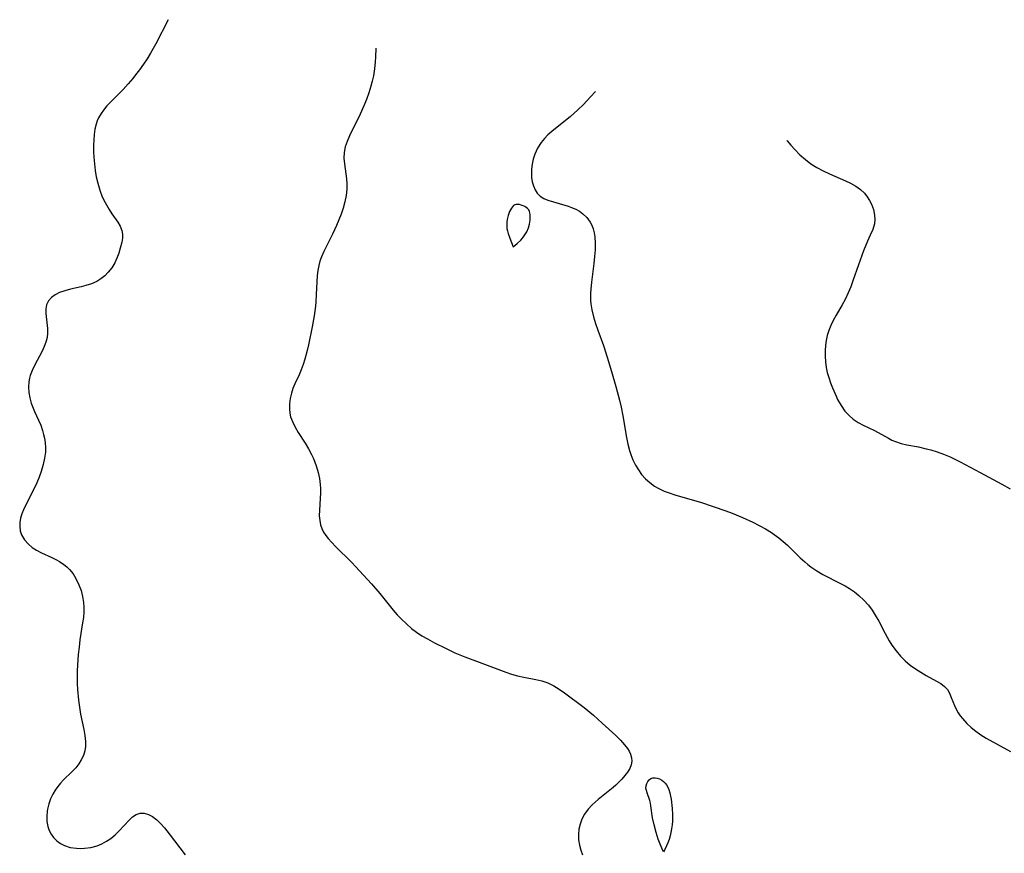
# Model space of a CAD drawing. Header units: metres. Extents: x 1073367 to 1082519, y 1569854 to 1574957.
# Tile 995 of 1056: x 1079747 to 1080009, y 1574397 to 1574619. Entities that reach past the tile are written whole.
import ezdxf

# ---------------------------------------------------------------- set-up
doc = ezdxf.new("R2010")
doc.units = ezdxf.units.M
doc.layers.add('CGG_CurvaNivelLidar_v1', color=253, linetype='Continuous', lineweight=30)

msp = doc.modelspace()

# ---------------------------------------------------------------- linework, layer by layer
at = {"layer": 'CGG_CurvaNivelLidar_v1'}
for p, q in [((1079786.6709, 1574618.6153, 83), (1079783.3431, 1574612.1794, 83)), ((1079783.3431, 1574612.1794, 83), (1079781.9806, 1574609.7091, 83)), ((1079841.9078, 1574611.0282, 83.5), (1079841.8318, 1574608.6195, 83.5)), ((1079781.0575, 1574608.2002, 83), (1079780.0798, 1574606.7266, 83)), ((1079781.9806, 1574609.7091, 83), (1079781.0575, 1574608.2002, 83)), ((1079841.8318, 1574608.6195, 83.5), (1079841.7544, 1574607.3756, 83.5)), ((1079780.0798, 1574606.7266, 83), (1079779.0524, 1574605.2886, 83)), ((1079841.5669, 1574605.5056, 83.5), (1079841.2732, 1574603.6527, 83.5)), ((1079841.7544, 1574607.3756, 83.5), (1079841.5669, 1574605.5056, 83.5)), ((1079777.2387, 1574602.9834, 83), (1079775.9603, 1574601.5014, 83)), ((1079777.9772, 1574603.8888, 83), (1079777.2387, 1574602.9834, 83)), ((1079779.0524, 1574605.2886, 83), (1079777.9772, 1574603.8888, 83)), ((1079841.2732, 1574603.6527, 83.5), (1079840.9736, 1574602.2878, 83.5)), ((1079775.9603, 1574601.5014, 83), (1079774.6458, 1574600.0677, 83)), ((1079840.6137, 1574600.9356, 83.5), (1079840.0603, 1574599.1541, 83.5)), ((1079840.9736, 1574602.2878, 83.5), (1079840.6137, 1574600.9356, 83.5)), ((1079774.6458, 1574600.0677, 83), (1079771.3404, 1574596.7201, 83)), ((1079840.0603, 1574599.1541, 83.5), (1079839.4359, 1574597.3948, 83.5)), ((1079899.0852, 1574598.0726, 84), (1079897.1987, 1574596.0735, 84)), ((1079900.3674, 1574599.5153, 84), (1079899.0852, 1574598.0726, 84)), ((1079770.3252, 1574595.6364, 83), (1079769.3952, 1574594.5156, 83)), ((1079771.3404, 1574596.7201, 83), (1079770.3252, 1574595.6364, 83)), ((1079838.7497, 1574595.6616, 83.5), (1079837.7597, 1574593.4296, 83.5)), ((1079839.4359, 1574597.3948, 83.5), (1079838.7497, 1574595.6616, 83.5)), ((1079897.1987, 1574596.0735, 84), (1079895.6425, 1574594.5731, 84)), ((1079768.1309, 1574592.4989, 83), (1079767.7698, 1574591.6596, 83)), ((1079768.788, 1574593.6548, 83), (1079768.1309, 1574592.4989, 83)), ((1079769.3952, 1574594.5156, 83), (1079768.788, 1574593.6548, 83)), ((1079837.7597, 1574593.4296, 83.5), (1079834.9219, 1574587.68, 83.5)), ((1079893.6177, 1574592.7833, 84), (1079892.3854, 1574591.7634, 84)), ((1079895.6425, 1574594.5731, 84), (1079893.6177, 1574592.7833, 84)), ((1079767.4785, 1574590.7876, 83), (1079767.1574, 1574589.4501, 83)), ((1079767.7698, 1574591.6596, 83), (1079767.4785, 1574590.7876, 83)), ((1079892.3854, 1574591.7634, 84), (1079888.7438, 1574588.8565, 84)), ((1079766.9444, 1574588.0655, 83), (1079766.8198, 1574586.645, 83)), ((1079767.1574, 1574589.4501, 83), (1079766.9444, 1574588.0655, 83)), ((1079834.9219, 1574587.68, 83.5), (1079834.281, 1574586.2075, 83.5)), ((1079887.7258, 1574587.9231, 84), (1079886.7815, 1574586.935, 84)), ((1079888.7438, 1574588.8565, 84), (1079887.7258, 1574587.9231, 84)), ((1079766.8198, 1574586.645, 83), (1079766.769, 1574585.1984, 83)), ((1079766.769, 1574585.1984, 83), (1079766.792, 1574583.4364, 83)), ((1079833.7752, 1574584.7417, 83.5), (1079833.4715, 1574583.2682, 83.5)), ((1079834.281, 1574586.2075, 83.5), (1079833.7752, 1574584.7417, 83.5)), ((1079884.9471, 1574584.3973, 84), (1079884.1936, 1574582.8146, 84)), ((1079885.9264, 1574585.8908, 84), (1079884.9471, 1574584.3973, 84)), ((1079886.7815, 1574586.935, 84), (1079885.9264, 1574585.8908, 84)), ((1079951.2817, 1574586.5148, 84.5), (1079951.3864, 1574586.3759, 84.5)), ((1079951.3864, 1574586.3759, 84.5), (1079952.3688, 1574585.1684, 84.5)), ((1079952.3688, 1574585.1684, 84.5), (1079953.4, 1574584.0089, 84.5)), ((1079766.792, 1574583.4364, 83), (1079766.8714, 1574581.9874, 83)), ((1079766.8714, 1574581.9874, 83), (1079767.0204, 1574580.2402, 83)), ((1079833.4715, 1574583.2682, 83.5), (1079833.4181, 1574581.7398, 83.5)), ((1079833.4181, 1574581.7398, 83.5), (1079833.5531, 1574580.1886, 83.5)), ((1079884.1936, 1574582.8146, 84), (1079883.7758, 1574581.505, 84)), ((1079953.4, 1574584.0089, 84.5), (1079954.7784, 1574582.6308, 84.5)), ((1079954.7784, 1574582.6308, 84.5), (1079956.2403, 1574581.353, 84.5)), ((1079767.0204, 1574580.2402, 83), (1079767.229, 1574578.4967, 83)), ((1079833.5531, 1574580.1886, 83.5), (1079834.1144, 1574576.2591, 83.5)), ((1079883.501, 1574580.17, 84), (1079883.3486, 1574578.8316, 84)), ((1079883.7758, 1574581.505, 84), (1079883.501, 1574580.17, 84)), ((1079956.2403, 1574581.353, 84.5), (1079957.7286, 1574580.2257, 84.5)), ((1079957.7286, 1574580.2257, 84.5), (1079959.2961, 1574579.2221, 84.5)), ((1079959.2961, 1574579.2221, 84.5), (1079960.9396, 1574578.3567, 84.5)), ((1079767.229, 1574578.4967, 83), (1079767.5091, 1574576.7681, 83)), ((1079767.5091, 1574576.7681, 83), (1079767.8789, 1574575.0668, 83)), ((1079883.3486, 1574578.8316, 84), (1079883.3106, 1574577.7086, 84)), ((1079883.3106, 1574577.7086, 84), (1079883.3761, 1574576.5647, 84)), ((1079883.3761, 1574576.5647, 84), (1079883.5502, 1574575.4606, 84)), ((1079960.9396, 1574578.3567, 84.5), (1079962.6351, 1574577.5876, 84.5)), ((1079962.6351, 1574577.5876, 84.5), (1079966.9587, 1574575.7394, 84.5)), ((1079767.8789, 1574575.0668, 83), (1079768.2328, 1574573.8009, 83)), ((1079834.1144, 1574576.2591, 83.5), (1079834.2299, 1574574.8817, 83.5)), ((1079834.2299, 1574574.8817, 83.5), (1079834.2322, 1574573.498, 83.5)), ((1079883.5502, 1574575.4606, 84), (1079883.8329, 1574574.4146, 84)), ((1079883.8329, 1574574.4146, 84), (1079884.2823, 1574573.3407, 84)), ((1079966.9587, 1574575.7394, 84.5), (1079968.2618, 1574575.0962, 84.5)), ((1079968.2618, 1574575.0962, 84.5), (1079969.711, 1574574.2442, 84.5)), ((1079969.711, 1574574.2442, 84.5), (1079970.9017, 1574573.3691, 84.5)), ((1079768.2328, 1574573.8009, 83), (1079768.4991, 1574572.9934, 83)), ((1079768.4991, 1574572.9934, 83), (1079768.9735, 1574571.7541, 83)), ((1079768.9735, 1574571.7541, 83), (1079769.5139, 1574570.5567, 83)), ((1079834.038, 1574571.8178, 83.5), (1079833.6692, 1574570.132, 83.5)), ((1079834.2322, 1574573.498, 83.5), (1079834.038, 1574571.8178, 83.5)), ((1079884.2823, 1574573.3407, 84), (1079884.8805, 1574572.3973, 84)), ((1079884.8805, 1574572.3973, 84), (1079885.642, 1574571.6224, 84)), ((1079885.642, 1574571.6224, 84), (1079886.6009, 1574571.0283, 84)), ((1079970.9017, 1574573.3691, 84.5), (1079971.9535, 1574572.3833, 84.5)), ((1079971.9535, 1574572.3833, 84.5), (1079972.705, 1574571.4727, 84.5)), ((1079972.705, 1574571.4727, 84.5), (1079973.3404, 1574570.4955, 84.5)), ((1079769.5139, 1574570.5567, 83), (1079770.1879, 1574569.2822, 83)), ((1079770.1879, 1574569.2822, 83), (1079770.9188, 1574568.0707, 83)), ((1079833.6692, 1574570.132, 83.5), (1079833.1806, 1574568.4396, 83.5)), ((1079878.2492, 1574568.8045, 84), (1079877.9806, 1574568.4174, 84)), ((1079878.5512, 1574569.1205, 84), (1079878.2492, 1574568.8045, 84)), ((1079878.8962, 1574569.3396, 84), (1079878.5512, 1574569.1205, 84)), ((1079879.2882, 1574569.4405, 84), (1079878.8962, 1574569.3396, 84)), ((1079879.7175, 1574569.4447, 84), (1079879.2882, 1574569.4405, 84)), ((1079880.1694, 1574569.3754, 84), (1079879.7175, 1574569.4447, 84)), ((1079880.6306, 1574569.2491, 84), (1079880.1694, 1574569.3754, 84)), ((1079881.0885, 1574569.0763, 84), (1079880.6306, 1574569.2491, 84)), ((1079881.5299, 1574568.8624, 84), (1079881.0885, 1574569.0763, 84)), ((1079881.9399, 1574568.608, 84), (1079881.5299, 1574568.8624, 84)), ((1079886.6009, 1574571.0283, 84), (1079887.7067, 1574570.5794, 84)), ((1079887.7067, 1574570.5794, 84), (1079892.2145, 1574569.256, 84)), ((1079892.2145, 1574569.256, 84), (1079893.1266, 1574568.9613, 84)), ((1079893.1266, 1574568.9613, 84), (1079894.0229, 1574568.6331, 84)), ((1079894.0229, 1574568.6331, 84), (1079895.1016, 1574568.1591, 84)), ((1079973.3404, 1574570.4955, 84.5), (1079973.86, 1574569.4672, 84.5)), ((1079973.86, 1574569.4672, 84.5), (1079974.3649, 1574568.0496, 84.5)), ((1079770.9188, 1574568.0707, 83), (1079771.6838, 1574566.9261, 83)), ((1079771.6838, 1574566.9261, 83), (1079773.2598, 1574564.6913, 83)), ((1079832.6581, 1574566.8693, 83.5), (1079832.082, 1574565.3134, 83.5)), ((1079833.1806, 1574568.4396, 83.5), (1079832.6581, 1574566.8693, 83.5)), ((1079877.1435, 1574566.477, 84), (1079876.8681, 1574565.3935, 84)), ((1079877.5194, 1574567.5022, 84), (1079877.1435, 1574566.477, 84)), ((1079877.9806, 1574568.4174, 84), (1079877.5194, 1574567.5022, 84)), ((1079882.3007, 1574568.3096, 84), (1079881.9399, 1574568.608, 84)), ((1079882.5899, 1574567.9586, 84), (1079882.3007, 1574568.3096, 84)), ((1079882.7792, 1574567.5748, 84), (1079882.5899, 1574567.9586, 84)), ((1079882.9004, 1574567.1478, 84), (1079882.7792, 1574567.5748, 84)), ((1079882.9686, 1574566.6892, 84), (1079882.9004, 1574567.1478, 84)), ((1079882.9515, 1574565.2055, 84), (1079882.9951, 1574566.208, 84)), ((1079882.9951, 1574566.208, 84), (1079882.9686, 1574566.6892, 84)), ((1079895.1016, 1574568.1591, 84), (1079896.118, 1574567.6007, 84)), ((1079896.118, 1574567.6007, 84), (1079897.0496, 1574566.9444, 84)), ((1079897.0496, 1574566.9444, 84), (1079898.1073, 1574565.9221, 84)), ((1079974.3649, 1574568.0496, 84.5), (1079974.6555, 1574566.6019, 84.5)), ((1079974.6555, 1574566.6019, 84.5), (1079974.7215, 1574565.4402, 84.5)), ((1079773.2598, 1574564.6913, 83), (1079773.8926, 1574563.6023, 83)), ((1079773.8926, 1574563.6023, 83), (1079774.318, 1574562.4841, 83)), ((1079831.4493, 1574563.7703, 83.5), (1079830.3982, 1574561.506, 83.5)), ((1079832.082, 1574565.3134, 83.5), (1079831.4493, 1574563.7703, 83.5)), ((1079876.7805, 1574564.816, 84), (1079876.7346, 1574564.233, 84)), ((1079876.7346, 1574564.233, 84), (1079876.7347, 1574563.6446, 84)), ((1079876.7347, 1574563.6446, 84), (1079876.7992, 1574563.047, 84)), ((1079876.8681, 1574565.3935, 84), (1079876.7805, 1574564.816, 84)), ((1079882.5198, 1574563.1692, 84), (1079882.7982, 1574564.1835, 84)), ((1079882.7982, 1574564.1835, 84), (1079882.9515, 1574565.2055, 84)), ((1079898.1073, 1574565.9221, 84), (1079898.9656, 1574564.7366, 84)), ((1079898.9656, 1574564.7366, 84), (1079899.4163, 1574563.8707, 84)), ((1079899.4163, 1574563.8707, 84), (1079899.7637, 1574562.9505, 84)), ((1079974.6156, 1574564.2953, 84.5), (1079974.18, 1574562.7682, 84.5)), ((1079974.7215, 1574565.4402, 84.5), (1079974.6156, 1574564.2953, 84.5)), ((1079774.318, 1574562.4841, 83), (1079774.4674, 1574561.4872, 83)), ((1079774.4674, 1574561.4872, 83), (1079774.4458, 1574560.4521, 83)), ((1079830.3982, 1574561.506, 83.5), (1079828.0281, 1574556.9029, 83.5)), ((1079876.7992, 1574563.047, 84), (1079876.9266, 1574562.3914, 84)), ((1079876.9266, 1574562.3914, 84), (1079877.1061, 1574561.7054, 84)), ((1079877.1061, 1574561.7054, 84), (1079877.5471, 1574560.4008, 84)), ((1079880.9627, 1574560.4726, 84), (1079881.3963, 1574561.0332, 84)), ((1079881.3963, 1574561.0332, 84), (1079881.7774, 1574561.6032, 84)), ((1079881.7774, 1574561.6032, 84), (1079882.0931, 1574562.1574, 84)), ((1079882.0931, 1574562.1574, 84), (1079882.5198, 1574563.1692, 84)), ((1079899.7637, 1574562.9505, 84), (1079900.0211, 1574561.8984, 84)), ((1079900.0211, 1574561.8984, 84), (1079900.1776, 1574560.7985, 84)), ((1079900.1776, 1574560.7985, 84), (1079900.2747, 1574559.1101, 84)), ((1079973.5252, 1574561.2458, 84.5), (1079972.7915, 1574559.6728, 84.5)), ((1079974.18, 1574562.7682, 84.5), (1079973.5252, 1574561.2458, 84.5)), ((1079774.2913, 1574559.3877, 83), (1079773.901, 1574557.7981, 83)), ((1079774.4458, 1574560.4521, 83), (1079774.2913, 1574559.3877, 83)), ((1079877.5471, 1574560.4008, 84), (1079878.5, 1574558.149, 84)), ((1079878.5, 1574558.149, 84), (1079879.5285, 1574559.0078, 84)), ((1079879.5285, 1574559.0078, 84), (1079880.4831, 1574559.9328, 84)), ((1079880.4831, 1574559.9328, 84), (1079880.9627, 1574560.4726, 84)), ((1079900.2747, 1574559.1101, 84), (1079900.25, 1574557.3614, 84)), ((1079972.7915, 1574559.6728, 84.5), (1079971.7018, 1574557.0318, 84.5)), ((1079773.4973, 1574556.4777, 83), (1079773.0111, 1574555.1558, 83)), ((1079773.901, 1574557.7981, 83), (1079773.4973, 1574556.4777, 83)), ((1079828.0281, 1574556.9029, 83.5), (1079827.4263, 1574555.5097, 83.5)), ((1079900.1316, 1574555.5736, 84), (1079899.9337, 1574553.6768, 84)), ((1079900.25, 1574557.3614, 84), (1079900.1316, 1574555.5736, 84)), ((1079971.7018, 1574557.0318, 84.5), (1079970.3594, 1574553.3783, 84.5)), ((1079772.4147, 1574553.8639, 83), (1079771.6317, 1574552.5603, 83)), ((1079773.0111, 1574555.1558, 83), (1079772.4147, 1574553.8639, 83)), ((1079826.7292, 1574553.1281, 83.5), (1079826.4978, 1574551.8244, 83.5)), ((1079827.0329, 1574554.335, 83.5), (1079826.7292, 1574553.1281, 83.5)), ((1079827.4263, 1574555.5097, 83.5), (1079827.0329, 1574554.335, 83.5)), ((1079899.9337, 1574553.6768, 84), (1079899.2976, 1574548.6829, 84)), ((1079970.3594, 1574553.3783, 84.5), (1079968.8852, 1574549.0639, 84.5)), ((1079769.7711, 1574550.4288, 83), (1079768.7466, 1574549.6111, 83)), ((1079770.6938, 1574551.3563, 83), (1079769.7711, 1574550.4288, 83)), ((1079771.6317, 1574552.5603, 83), (1079770.6938, 1574551.3563, 83)), ((1079826.3403, 1574550.4976, 83.5), (1079826.2179, 1574548.8265, 83.5)), ((1079826.4978, 1574551.8244, 83.5), (1079826.3403, 1574550.4976, 83.5)), ((1079764.729, 1574547.8032, 83), (1079763.5008, 1574547.4856, 83)), ((1079766.2185, 1574548.2885, 83), (1079764.729, 1574547.8032, 83)), ((1079767.6277, 1574548.92, 83), (1079766.2185, 1574548.2885, 83)), ((1079768.7466, 1574549.6111, 83), (1079767.6277, 1574548.92, 83)), ((1079826.2179, 1574548.8265, 83.5), (1079826.0614, 1574545.4312, 83.5)), ((1079899.2976, 1574548.6829, 84), (1079899.1173, 1574546.8585, 84)), ((1079968.8852, 1574549.0639, 84.5), (1079968.2944, 1574547.4674, 84.5)), ((1079756.5619, 1574545.3536, 83), (1079755.5679, 1574544.613, 83)), ((1079757.7571, 1574545.9446, 83), (1079756.5619, 1574545.3536, 83)), ((1079759.0946, 1574546.4118, 83), (1079757.7571, 1574545.9446, 83)), ((1079760.648, 1574546.8279, 83), (1079759.0946, 1574546.4118, 83)), ((1079763.5008, 1574547.4856, 83), (1079760.648, 1574546.8279, 83)), ((1079826.0614, 1574545.4312, 83.5), (1079825.9328, 1574543.5117, 83.5)), ((1079899.0491, 1574545.7159, 84), (1079899.0352, 1574544.579, 84)), ((1079899.1173, 1574546.8585, 84), (1079899.0491, 1574545.7159, 84)), ((1079967.6492, 1574545.897, 84.5), (1079966.8008, 1574544.1127, 84.5)), ((1079968.2944, 1574547.4674, 84.5), (1079967.6492, 1574545.897, 84.5)), ((1079754.2849, 1574542.7237, 83), (1079754.0621, 1574541.5884, 83)), ((1079754.7951, 1574543.7299, 83), (1079754.2849, 1574542.7237, 83)), ((1079755.5679, 1574544.613, 83), (1079754.7951, 1574543.7299, 83)), ((1079825.9328, 1574543.5117, 83.5), (1079825.8191, 1574542.3662, 83.5)), ((1079899.0352, 1574544.579, 84), (1079899.0715, 1574543.7249, 84)), ((1079899.0715, 1574543.7249, 84), (1079899.1434, 1574542.9574, 84)), ((1079899.1434, 1574542.9574, 84), (1079899.4084, 1574541.3148, 84)), ((1079966.0261, 1574542.6989, 84.5), (1079964.4069, 1574539.9267, 84.5)), ((1079966.8008, 1574544.1127, 84.5), (1079966.0261, 1574542.6989, 84.5)), ((1079754.0621, 1574541.5884, 83), (1079754.0618, 1574540.3666, 83)), ((1079754.0618, 1574540.3666, 83), (1079754.4919, 1574536.3904, 83)), ((1079825.8191, 1574542.3662, 83.5), (1079825.4668, 1574539.7671, 83.5)), ((1079899.4084, 1574541.3148, 84), (1079899.8407, 1574539.5034, 84)), ((1079964.4069, 1574539.9267, 84.5), (1079963.652, 1574538.5232, 84.5)), ((1079825.4668, 1574539.7671, 83.5), (1079824.9636, 1574536.8666, 83.5)), ((1079899.8407, 1574539.5034, 84), (1079900.3796, 1574537.7009, 84)), ((1079900.3796, 1574537.7009, 84), (1079900.9934, 1574535.9052, 84)), ((1079963.652, 1574538.5232, 84.5), (1079963.0241, 1574537.1696, 84.5)), ((1079754.5216, 1574535.1854, 83), (1079754.4097, 1574533.9862, 83)), ((1079754.4919, 1574536.3904, 83), (1079754.5216, 1574535.1854, 83)), ((1079824.9636, 1574536.8666, 83.5), (1079823.9751, 1574532.0274, 83.5)), ((1079900.9934, 1574535.9052, 84), (1079902.4785, 1574531.8313, 84)), ((1079962.5068, 1574535.8539, 84.5), (1079962.0809, 1574534.5155, 84.5)), ((1079963.0241, 1574537.1696, 84.5), (1079962.5068, 1574535.8539, 84.5)), ((1079754.1045, 1574532.7687, 83), (1079753.6409, 1574531.5617, 83)), ((1079754.4097, 1574533.9862, 83), (1079754.1045, 1574532.7687, 83)), ((1079823.9751, 1574532.0274, 83.5), (1079823.6318, 1574530.5363, 83.5)), ((1079961.7655, 1574533.1557, 84.5), (1079961.5802, 1574531.8306, 84.5)), ((1079962.0809, 1574534.5155, 84.5), (1079961.7655, 1574533.1557, 84.5)), ((1079753.0679, 1574530.3584, 83), (1079751.055, 1574526.5616, 83)), ((1079753.6409, 1574531.5617, 83), (1079753.0679, 1574530.3584, 83)), ((1079823.6318, 1574530.5363, 83.5), (1079823.0115, 1574528.1798, 83.5)), ((1079902.4785, 1574531.8313, 84), (1079903.5061, 1574528.7727, 84)), ((1079961.4916, 1574530.4919, 84.5), (1079961.4838, 1574528.9884, 84.5)), ((1079961.5802, 1574531.8306, 84.5), (1079961.4916, 1574530.4919, 84.5)), ((1079822.5552, 1574526.7681, 83.5), (1079822.0367, 1574525.3923, 83.5)), ((1079823.0115, 1574528.1798, 83.5), (1079822.5552, 1574526.7681, 83.5)), ((1079903.5061, 1574528.7727, 84), (1079904.6779, 1574524.9178, 84)), ((1079961.4838, 1574528.9884, 84.5), (1079961.5759, 1574527.4844, 84.5)), ((1079961.5759, 1574527.4844, 84.5), (1079961.7829, 1574525.9905, 84.5)), ((1079750.4403, 1574525.2404, 83), (1079749.9376, 1574523.8953, 83)), ((1079751.055, 1574526.5616, 83), (1079750.4403, 1574525.2404, 83)), ((1079822.0367, 1574525.3923, 83.5), (1079821.4659, 1574524.0577, 83.5)), ((1079904.6779, 1574524.9178, 84), (1079905.8014, 1574520.9477, 84)), ((1079961.7829, 1574525.9905, 84.5), (1079962.0803, 1574524.6497, 84.5)), ((1079962.0803, 1574524.6497, 84.5), (1079962.4601, 1574523.3218, 84.5)), ((1079749.5532, 1574522.1897, 83), (1079749.4754, 1574520.7849, 83)), ((1079749.7293, 1574523.1466, 83), (1079749.5532, 1574522.1897, 83)), ((1079749.9376, 1574523.8953, 83), (1079749.7293, 1574523.1466, 83)), ((1079820.3529, 1574521.6575, 83.5), (1079819.8461, 1574520.4015, 83.5)), ((1079821.4659, 1574524.0577, 83.5), (1079820.3529, 1574521.6575, 83.5)), ((1079962.4601, 1574523.3218, 84.5), (1079962.9202, 1574521.9425, 84.5)), ((1079962.9202, 1574521.9425, 84.5), (1079963.432, 1574520.5789, 84.5)), ((1079749.4754, 1574520.7849, 83), (1079749.5732, 1574519.3644, 83)), ((1079749.5732, 1574519.3644, 83), (1079749.8126, 1574517.942, 83)), ((1079819.4272, 1574519.1238, 83.5), (1079819.1003, 1574517.7439, 83.5)), ((1079819.8461, 1574520.4015, 83.5), (1079819.4272, 1574519.1238, 83.5)), ((1079905.8014, 1574520.9477, 84), (1079906.7427, 1574517.2777, 84)), ((1079963.432, 1574520.5789, 84.5), (1079964.3945, 1574518.3436, 84.5)), ((1079749.8126, 1574517.942, 83), (1079750.1781, 1574516.5336, 83)), ((1079750.1781, 1574516.5336, 83), (1079750.6643, 1574515.1565, 83)), ((1079818.9154, 1574516.356, 83.5), (1079818.8963, 1574514.9718, 83.5)), ((1079819.1003, 1574517.7439, 83.5), (1079818.9154, 1574516.356, 83.5)), ((1079906.7427, 1574517.2777, 84), (1079907.1661, 1574515.4339, 84)), ((1079964.3945, 1574518.3436, 84.5), (1079964.8241, 1574517.4685, 84.5)), ((1079964.8241, 1574517.4685, 84.5), (1079965.7278, 1574515.8751, 84.5)), ((1079750.6643, 1574515.1565, 83), (1079751.0556, 1574514.2513, 83)), ((1079751.0556, 1574514.2513, 83), (1079752.1137, 1574511.9989, 83)), ((1079818.8963, 1574514.9718, 83.5), (1079819.0281, 1574513.826, 83.5)), ((1079819.0281, 1574513.826, 83.5), (1079819.2422, 1574512.9026, 83.5)), ((1079907.1661, 1574515.4339, 84), (1079907.6418, 1574513.0976, 84)), ((1079965.7278, 1574515.8751, 84.5), (1079966.7731, 1574514.4095, 84.5)), ((1079966.7731, 1574514.4095, 84.5), (1079967.8833, 1574513.2128, 84.5)), ((1079752.1137, 1574511.9989, 83), (1079752.7123, 1574510.6188, 83)), ((1079819.2422, 1574512.9026, 83.5), (1079819.6987, 1574511.6189, 83.5)), ((1079819.6987, 1574511.6189, 83.5), (1079820.412, 1574510.1442, 83.5)), ((1079907.6418, 1574513.0976, 84), (1079908.6284, 1574507.3746, 84)), ((1079967.8833, 1574513.2128, 84.5), (1079968.9985, 1574512.2666, 84.5)), ((1079968.9985, 1574512.2666, 84.5), (1079970.2925, 1574511.3914, 84.5)), ((1079970.2925, 1574511.3914, 84.5), (1079971.6545, 1574510.6339, 84.5)), ((1079752.7123, 1574510.6188, 83), (1079753.2209, 1574509.2034, 83)), ((1079753.2209, 1574509.2034, 83), (1079753.4969, 1574508.1946, 83)), ((1079820.412, 1574510.1442, 83.5), (1079821.2549, 1574508.6929, 83.5)), ((1079821.2549, 1574508.6929, 83.5), (1079823.107, 1574505.8106, 83.5)), ((1079971.6545, 1574510.6339, 84.5), (1079974.6459, 1574509.1897, 84.5)), ((1079974.6459, 1574509.1897, 84.5), (1079978.3176, 1574507.1717, 84.5)), ((1079753.4969, 1574508.1946, 83), (1079753.7113, 1574507.169, 83)), ((1079753.7113, 1574507.169, 83), (1079753.8895, 1574505.9543, 83)), ((1079753.8895, 1574505.9543, 83), (1079753.9794, 1574504.7293, 83)), ((1079823.107, 1574505.8106, 83.5), (1079824.011, 1574504.3458, 83.5)), ((1079908.6284, 1574507.3746, 84), (1079908.9969, 1574505.5993, 84)), ((1079978.3176, 1574507.1717, 84.5), (1079979.2765, 1574506.6853, 84.5)), ((1079979.2765, 1574506.6853, 84.5), (1079980.2623, 1574506.2605, 84.5)), ((1079980.2623, 1574506.2605, 84.5), (1079981.7108, 1574505.8, 84.5)), ((1079981.7108, 1574505.8, 84.5), (1079983.2268, 1574505.451, 84.5)), ((1079753.9644, 1574503.4989, 83), (1079753.7634, 1574501.8483, 83)), ((1079753.9794, 1574504.7293, 83), (1079753.9644, 1574503.4989, 83)), ((1079824.011, 1574504.3458, 83.5), (1079824.8273, 1574502.8348, 83.5)), ((1079908.9969, 1574505.5993, 84), (1079909.4533, 1574503.8655, 84)), ((1079909.4533, 1574503.8655, 84), (1079909.7868, 1574502.8497, 84)), ((1079983.2268, 1574505.451, 84.5), (1079986.3826, 1574504.8465, 84.5)), ((1079986.3826, 1574504.8465, 84.5), (1079988.4238, 1574504.3792, 84.5)), ((1079988.4238, 1574504.3792, 84.5), (1079989.6515, 1574504.0513, 84.5)), ((1079989.6515, 1574504.0513, 84.5), (1079991.3157, 1574503.533, 84.5)), ((1079991.3157, 1574503.533, 84.5), (1079992.9663, 1574502.9332, 84.5)), ((1079753.7634, 1574501.8483, 83), (1079753.3936, 1574500.1989, 83)), ((1079824.8273, 1574502.8348, 83.5), (1079825.2252, 1574501.9647, 83.5)), ((1079825.2252, 1574501.9647, 83.5), (1079825.5843, 1574501.0767, 83.5)), ((1079825.5843, 1574501.0767, 83.5), (1079826.1128, 1574499.5531, 83.5)), ((1079909.7868, 1574502.8497, 84), (1079910.3548, 1574501.4113, 84)), ((1079910.3548, 1574501.4113, 84), (1079911.0187, 1574500.0309, 84)), ((1079992.9663, 1574502.9332, 84.5), (1079994.7553, 1574502.1877, 84.5)), ((1079994.7553, 1574502.1877, 84.5), (1079996.5195, 1574501.3631, 84.5)), ((1079996.5195, 1574501.3631, 84.5), (1079997.4747, 1574500.8821, 84.5)), ((1079997.4747, 1574500.8821, 84.5), (1080002.7551, 1574498.0105, 84.5)), ((1079752.8326, 1574498.3475, 83), (1079752.2779, 1574496.8093, 83)), ((1079753.3936, 1574500.1989, 83), (1079752.8326, 1574498.3475, 83)), ((1079826.1128, 1574499.5531, 83.5), (1079826.5468, 1574498.0016, 83.5)), ((1079826.5468, 1574498.0016, 83.5), (1079826.8794, 1574496.4324, 83.5)), ((1079911.0187, 1574500.0309, 84), (1079911.7841, 1574498.722, 84)), ((1079911.7841, 1574498.722, 84), (1079912.6627, 1574497.5024, 84)), ((1080002.7551, 1574498.0105, 84.5), (1080008.4854, 1574494.9717, 84.5)), ((1079751.6556, 1574495.2879, 83), (1079750.9705, 1574493.794, 83)), ((1079752.2779, 1574496.8093, 83), (1079751.6556, 1574495.2879, 83)), ((1079826.8794, 1574496.4324, 83.5), (1079827.098, 1574494.8547, 83.5)), ((1079912.6627, 1574497.5024, 84), (1079913.69, 1574496.3657, 84)), ((1079913.69, 1574496.3657, 84), (1079914.8361, 1574495.3449, 84)), ((1079914.8361, 1574495.3449, 84), (1079916.0892, 1574494.4451, 84)), ((1079750.9705, 1574493.794, 83), (1079748.6784, 1574489.2691, 83)), ((1079827.098, 1574494.8547, 83.5), (1079827.1719, 1574493.8011, 83.5)), ((1079827.1819, 1574492.6699, 83.5), (1079827.1054, 1574491.107, 83.5)), ((1079827.1719, 1574493.8011, 83.5), (1079827.1819, 1574492.6699, 83.5)), ((1079916.0892, 1574494.4451, 84), (1079917.0142, 1574493.8976, 84)), ((1079917.0142, 1574493.8976, 84), (1079917.9803, 1574493.4068, 84)), ((1079917.9803, 1574493.4068, 84), (1079918.6924, 1574493.0876, 84)), ((1079918.6924, 1574493.0876, 84), (1079919.9697, 1574492.5869, 84)), ((1080008.4854, 1574494.9717, 84.5), (1080010.7745, 1574493.6527, 84.5)), ((1079827.1054, 1574491.107, 83.5), (1079826.88, 1574488.0362, 83.5)), ((1079919.9697, 1574492.5869, 84), (1079921.4605, 1574492.0895, 84)), ((1079921.4605, 1574492.0895, 84), (1079926.0799, 1574490.7771, 84)), ((1079926.0799, 1574490.7771, 84), (1079928.2822, 1574490.1197, 84)), ((1079928.2822, 1574490.1197, 84), (1079931.7014, 1574488.9989, 84)), ((1079748.1596, 1574488.1308, 83), (1079747.7143, 1574487.0025, 83)), ((1079748.6784, 1574489.2691, 83), (1079748.1596, 1574488.1308, 83)), ((1079826.88, 1574488.0362, 83.5), (1079826.8631, 1574486.5397, 83.5)), ((1079931.7014, 1574488.9989, 84), (1079935.0959, 1574487.7931, 84)), ((1079935.0959, 1574487.7931, 84), (1079936.7427, 1574487.1716, 84)), ((1079747.3723, 1574485.8833, 83), (1079747.1633, 1574484.7584, 83)), ((1079747.7143, 1574487.0025, 83), (1079747.3723, 1574485.8833, 83)), ((1079826.8631, 1574486.5397, 83.5), (1079826.9658, 1574485.3018, 83.5)), ((1079826.9658, 1574485.3018, 83.5), (1079827.2089, 1574484.1034, 83.5)), ((1079936.7427, 1574487.1716, 84), (1079939.4797, 1574486.0561, 84)), ((1079939.4797, 1574486.0561, 84), (1079942.2851, 1574484.786, 84)), ((1079942.2851, 1574484.786, 84), (1079943.963, 1574483.9511, 84)), ((1079747.1633, 1574484.7584, 83), (1079747.1212, 1574483.6526, 83)), ((1079747.1212, 1574483.6526, 83), (1079747.2814, 1574482.5248, 83)), ((1079747.2814, 1574482.5248, 83), (1079747.6452, 1574481.4489, 83)), ((1079827.2089, 1574484.1034, 83.5), (1079827.5492, 1574483.1157, 83.5)), ((1079827.5492, 1574483.1157, 83.5), (1079828.0096, 1574482.1741, 83.5)), ((1079828.0096, 1574482.1741, 83.5), (1079828.5656, 1574481.3038, 83.5)), ((1079943.963, 1574483.9511, 84), (1079945.5982, 1574483.0559, 84)), ((1079945.5982, 1574483.0559, 84), (1079947.2417, 1574482.0379, 84)), ((1079747.6452, 1574481.4489, 83), (1079748.4182, 1574480.1281, 83)), ((1079748.4182, 1574480.1281, 83), (1079749.4615, 1574478.9396, 83)), ((1079828.5656, 1574481.3038, 83.5), (1079829.2073, 1574480.4669, 83.5)), ((1079829.2073, 1574480.4669, 83.5), (1079830.1621, 1574479.3772, 83.5)), ((1079947.2417, 1574482.0379, 84), (1079947.9517, 1574481.5477, 84)), ((1079947.9517, 1574481.5477, 84), (1079949.1578, 1574480.6347, 84)), ((1079949.1578, 1574480.6347, 84), (1079950.3205, 1574479.6669, 84)), ((1079950.3205, 1574479.6669, 84), (1079951.4479, 1574478.658, 84)), ((1079749.4615, 1574478.9396, 83), (1079750.4696, 1574478.0796, 83)), ((1079750.4696, 1574478.0796, 83), (1079751.5945, 1574477.325, 83)), ((1079751.5945, 1574477.325, 83), (1079752.9097, 1574476.6305, 83)), ((1079830.1621, 1574479.3772, 83.5), (1079831.1968, 1574478.3038, 83.5)), ((1079831.1968, 1574478.3038, 83.5), (1079835.4819, 1574474.0969, 83.5)), ((1079951.4479, 1574478.658, 84), (1079954.8677, 1574475.3538, 84)), ((1079752.9097, 1574476.6305, 83), (1079755.6874, 1574475.3784, 83)), ((1079755.6874, 1574475.3784, 83), (1079756.7374, 1574474.8651, 83)), ((1079756.7374, 1574474.8651, 83), (1079757.7557, 1574474.3022, 83)), ((1079757.7557, 1574474.3022, 83), (1079758.8589, 1574473.5775, 83)), ((1079954.8677, 1574475.3538, 84), (1079956.052, 1574474.2599, 84)), ((1079758.8589, 1574473.5775, 83), (1079759.6683, 1574472.9239, 83)), ((1079759.6683, 1574472.9239, 83), (1079760.4075, 1574472.1975, 83)), ((1079760.4075, 1574472.1975, 83), (1079761.3149, 1574471.0614, 83)), ((1079835.4819, 1574474.0969, 83.5), (1079836.5302, 1574473.0092, 83.5)), ((1079836.5302, 1574473.0092, 83.5), (1079840.7643, 1574468.3721, 83.5)), ((1079956.052, 1574474.2599, 84), (1079956.8491, 1574473.5794, 84)), ((1079956.8491, 1574473.5794, 84), (1079957.6706, 1574472.9321, 84)), ((1079957.6706, 1574472.9321, 84), (1079958.4555, 1574472.3659, 84)), ((1079958.4555, 1574472.3659, 84), (1079959.2632, 1574471.8343, 84)), ((1079959.2632, 1574471.8343, 84), (1079960.894, 1574470.8929, 84)), ((1079761.3149, 1574471.0614, 83), (1079762.0879, 1574469.8136, 83)), ((1079762.0879, 1574469.8136, 83), (1079762.8918, 1574468.1358, 83)), ((1079960.894, 1574470.8929, 84), (1079965.6179, 1574468.522, 84)), ((1079762.8918, 1574468.1358, 83), (1079763.4472, 1574466.6277, 83)), ((1079763.4472, 1574466.6277, 83), (1079763.8679, 1574465.0682, 83)), ((1079840.7643, 1574468.3721, 83.5), (1079842.9601, 1574465.8138, 83.5)), ((1079965.6179, 1574468.522, 84), (1079966.8388, 1574467.8526, 84)), ((1079966.8388, 1574467.8526, 84), (1079968.0252, 1574467.131, 84)), ((1079968.0252, 1574467.131, 84), (1079969.268, 1574466.2679, 84)), ((1079763.8679, 1574465.0682, 83), (1079764.1253, 1574463.466, 83)), ((1079842.9601, 1574465.8138, 83.5), (1079846.514, 1574461.4229, 83.5)), ((1079969.268, 1574466.2679, 84), (1079970.4487, 1574465.3261, 84)), ((1079970.4487, 1574465.3261, 84), (1079971.799, 1574464.0682, 84)), ((1079971.799, 1574464.0682, 84), (1079973.0298, 1574462.6937, 84)), ((1079764.1253, 1574463.466, 83), (1079764.1967, 1574462.1526, 83)), ((1079764.1967, 1574462.1526, 83), (1079764.1669, 1574460.8204, 83)), ((1079846.514, 1574461.4229, 83.5), (1079847.6162, 1574460.1649, 83.5)), ((1079973.0298, 1574462.6937, 84), (1079973.9869, 1574461.4095, 84)), ((1079973.9869, 1574461.4095, 84), (1079974.8553, 1574460.0533, 84)), ((1079764.0609, 1574459.4736, 83), (1079763.8822, 1574457.9955, 83)), ((1079764.1669, 1574460.8204, 83), (1079764.0609, 1574459.4736, 83)), ((1079847.6162, 1574460.1649, 83.5), (1079848.7666, 1574458.9543, 83.5)), ((1079848.7666, 1574458.9543, 83.5), (1079850.0628, 1574457.7112, 83.5)), ((1079974.8553, 1574460.0533, 84), (1079975.7636, 1574458.438, 84)), ((1079763.8822, 1574457.9955, 83), (1079763.1654, 1574453.4499, 83)), ((1079850.0628, 1574457.7112, 83.5), (1079851.4256, 1574456.5471, 83.5)), ((1079851.4256, 1574456.5471, 83.5), (1079852.7779, 1574455.5345, 83.5)), ((1079975.7636, 1574458.438, 84), (1079977.4855, 1574455.1309, 84)), ((1079763.1654, 1574453.4499, 83), (1079762.9175, 1574451.5092, 83)), ((1079852.7779, 1574455.5345, 83.5), (1079854.1858, 1574454.5952, 83.5)), ((1079854.1858, 1574454.5952, 83.5), (1079855.6376, 1574453.7179, 83.5)), ((1079855.6376, 1574453.7179, 83.5), (1079857.5316, 1574452.683, 83.5)), ((1079977.4855, 1574455.1309, 84), (1079978.548, 1574453.2367, 84)), ((1079762.9175, 1574451.5092, 83), (1079762.7175, 1574449.5553, 83)), ((1079857.5316, 1574452.683, 83.5), (1079860.4538, 1574451.2386, 83.5)), ((1079860.4538, 1574451.2386, 83.5), (1079862.9808, 1574450.0625, 83.5)), ((1079978.548, 1574453.2367, 84), (1079979.2868, 1574452.0618, 84)), ((1079979.2868, 1574452.0618, 84), (1079980.3587, 1574450.5616, 84)), ((1079762.7175, 1574449.5553, 83), (1079762.5085, 1574446.8601, 83)), ((1079862.9808, 1574450.0625, 83.5), (1079864.2608, 1574449.5115, 83.5)), ((1079864.2608, 1574449.5115, 83.5), (1079865.6361, 1574448.9645, 83.5)), ((1079865.6361, 1574448.9645, 83.5), (1079870.129, 1574447.3051, 83.5)), ((1079980.3587, 1574450.5616, 84), (1079981.5292, 1574449.1565, 84)), ((1079981.5292, 1574449.1565, 84), (1079982.8035, 1574447.868, 84)), ((1079762.5085, 1574446.8601, 83), (1079762.4405, 1574445.183, 83)), ((1079870.129, 1574447.3051, 83.5), (1079876.507, 1574444.8686, 83.5)), ((1079982.8035, 1574447.868, 84), (1079984.1185, 1574446.7646, 84)), ((1079984.1185, 1574446.7646, 84), (1079985.5035, 1574445.7686, 84)), ((1079985.5035, 1574445.7686, 84), (1079986.9272, 1574444.8615, 84)), ((1079762.4405, 1574445.183, 83), (1079762.4196, 1574443.5068, 83)), ((1079762.4196, 1574443.5068, 83), (1079762.4402, 1574441.8936, 83)), ((1079876.507, 1574444.8686, 83.5), (1079878.0543, 1574444.3426, 83.5)), ((1079878.0543, 1574444.3426, 83.5), (1079879.6293, 1574443.8949, 83.5)), ((1079879.6293, 1574443.8949, 83.5), (1079881.2638, 1574443.5358, 83.5)), ((1079881.2638, 1574443.5358, 83.5), (1079884.5169, 1574442.9175, 83.5)), ((1079884.5169, 1574442.9175, 83.5), (1079886.0999, 1574442.5432, 83.5)), ((1079986.9272, 1574444.8615, 84), (1079988.3601, 1574444.0304, 84)), ((1079988.3601, 1574444.0304, 84), (1079991.1386, 1574442.5186, 84)), ((1079762.4402, 1574441.8936, 83), (1079762.5105, 1574440.2879, 83)), ((1079762.5105, 1574440.2879, 83), (1079762.7695, 1574437.4609, 83)), ((1079886.0999, 1574442.5432, 83.5), (1079887.7318, 1574442.0034, 83.5)), ((1079887.7318, 1574442.0034, 83.5), (1079888.1899, 1574441.8085, 83.5)), ((1079888.1899, 1574441.8085, 83.5), (1079889.2778, 1574441.257, 83.5)), ((1079889.2778, 1574441.257, 83.5), (1079890.7354, 1574440.3524, 83.5)), ((1079890.7354, 1574440.3524, 83.5), (1079892.1667, 1574439.3365, 83.5)), ((1079991.1386, 1574442.5186, 84), (1079992.2619, 1574441.8328, 84)), ((1079992.2619, 1574441.8328, 84), (1079993.2475, 1574441.0889, 84)), ((1079993.2475, 1574441.0889, 84), (1079994.0453, 1574440.2453, 84)), ((1079994.0453, 1574440.2453, 84), (1079994.6308, 1574439.2625, 84)), ((1079892.1667, 1574439.3365, 83.5), (1079897.3222, 1574435.4296, 83.5)), ((1079994.6308, 1574439.2625, 84), (1079995.082, 1574438.1696, 84)), ((1079995.082, 1574438.1696, 84), (1079995.9036, 1574436.0227, 84)), ((1079762.7695, 1574437.4609, 83), (1079763.0125, 1574435.5726, 83)), ((1079763.0125, 1574435.5726, 83), (1079763.3243, 1574433.7183, 83)), ((1079897.3222, 1574435.4296, 83.5), (1079899.8249, 1574433.3877, 83.5)), ((1079995.9036, 1574436.0227, 84), (1079996.3668, 1574435.0355, 84)), ((1079996.3668, 1574435.0355, 84), (1079996.9146, 1574434.0587, 84)), ((1079763.3243, 1574433.7183, 83), (1079764.2247, 1574429.6041, 83)), ((1079899.8249, 1574433.3877, 83.5), (1079902.1731, 1574431.3203, 83.5)), ((1079996.9146, 1574434.0587, 84), (1079997.4426, 1574433.2709, 84)), ((1079997.4426, 1574433.2709, 84), (1079998.0361, 1574432.5084, 84)), ((1079998.0361, 1574432.5084, 84), (1079999.2356, 1574431.2205, 84)), ((1079902.1731, 1574431.3203, 83.5), (1079905.7568, 1574427.9891, 83.5)), ((1079999.2356, 1574431.2205, 84), (1080000.3965, 1574430.1615, 84)), ((1080000.3965, 1574430.1615, 84), (1080001.6467, 1574429.1568, 84)), ((1079764.2247, 1574429.6041, 83), (1079764.4964, 1574427.9732, 83)), ((1079764.4964, 1574427.9732, 83), (1079764.6346, 1574426.373, 83)), ((1079905.7568, 1574427.9891, 83.5), (1079906.9981, 1574426.7553, 83.5)), ((1080001.6467, 1574429.1568, 84), (1080002.974, 1574428.2117, 84)), ((1080002.974, 1574428.2117, 84), (1080004.3493, 1574427.3401, 84)), ((1080004.3493, 1574427.3401, 84), (1080007.0986, 1574425.7816, 84)), ((1079764.6155, 1574425.1219, 83), (1079764.4407, 1574423.9087, 83)), ((1079764.6346, 1574426.373, 83), (1079764.6155, 1574425.1219, 83)), ((1079906.9981, 1574426.7553, 83.5), (1079908.1153, 1574425.5252, 83.5)), ((1079908.1153, 1574425.5252, 83.5), (1079908.8743, 1574424.5406, 83.5)), ((1079908.8743, 1574424.5406, 83.5), (1079909.3294, 1574423.8052, 83.5)), ((1080007.0986, 1574425.7816, 84), (1080010.8557, 1574423.7665, 84)), ((1079764.0694, 1574422.7158, 83), (1079763.5247, 1574421.5718, 83)), ((1079764.4407, 1574423.9087, 83), (1079764.0694, 1574422.7158, 83)), ((1079909.3294, 1574423.8052, 83.5), (1079909.6797, 1574423.0541, 83.5)), ((1079909.6797, 1574423.0541, 83.5), (1079909.9463, 1574422.1001, 83.5)), ((1079909.9463, 1574422.1001, 83.5), (1079910.0162, 1574421.1419, 83.5)), ((1079762.0263, 1574419.4412, 83), (1079760.9969, 1574418.3356, 83)), ((1079762.8359, 1574420.4788, 83), (1079762.0263, 1574419.4412, 83)), ((1079763.5247, 1574421.5718, 83), (1079762.8359, 1574420.4788, 83)), ((1079909.8775, 1574420.2014, 83.5), (1079909.4925, 1574419.2327, 83.5)), ((1079910.0162, 1574421.1419, 83.5), (1079909.8775, 1574420.2014, 83.5)), ((1079760.9969, 1574418.3356, 83), (1079758.7927, 1574416.1853, 83)), ((1079908.1888, 1574417.3484, 83.5), (1079907.3545, 1574416.3824, 83.5)), ((1079908.911, 1574418.2886, 83.5), (1079908.1888, 1574417.3484, 83.5)), ((1079909.4925, 1574419.2327, 83.5), (1079908.911, 1574418.2886, 83.5)), ((1079915.1184, 1574416.5578, 83.5), (1079915.6394, 1574416.7134, 83.5)), ((1079915.6394, 1574416.7134, 83.5), (1079916.2165, 1574416.7343, 83.5)), ((1079916.2165, 1574416.7343, 83.5), (1079916.8222, 1574416.6384, 83.5)), ((1079916.8222, 1574416.6384, 83.5), (1079917.4308, 1574416.4351, 83.5)), ((1079757.2296, 1574414.4438, 83), (1079756.5204, 1574413.4454, 83)), ((1079757.9842, 1574415.3369, 83), (1079757.2296, 1574414.4438, 83)), ((1079758.7927, 1574416.1853, 83), (1079757.9842, 1574415.3369, 83)), ((1079905.084, 1574414.1638, 83.5), (1079903.7741, 1574413.0886, 83.5)), ((1079905.7759, 1574414.7843, 83.5), (1079905.084, 1574414.1638, 83.5)), ((1079906.4352, 1574415.4187, 83.5), (1079905.7759, 1574414.7843, 83.5)), ((1079907.3545, 1574416.3824, 83.5), (1079906.4352, 1574415.4187, 83.5)), ((1079913.8179, 1574413.9666, 83.5), (1079913.8516, 1574414.6117, 83.5)), ((1079913.8516, 1574414.6117, 83.5), (1079914.0139, 1574415.2226, 83.5)), ((1079914.0139, 1574415.2226, 83.5), (1079914.2853, 1574415.7732, 83.5)), ((1079914.2853, 1574415.7732, 83.5), (1079914.6546, 1574416.2315, 83.5)), ((1079914.6546, 1574416.2315, 83.5), (1079915.1184, 1574416.5578, 83.5)), ((1079917.4308, 1574416.4351, 83.5), (1079918.0171, 1574416.1253, 83.5)), ((1079918.0171, 1574416.1253, 83.5), (1079918.4893, 1574415.7689, 83.5)), ((1079918.4893, 1574415.7689, 83.5), (1079918.9192, 1574415.3404, 83.5)), ((1079918.9192, 1574415.3404, 83.5), (1079919.2991, 1574414.8488, 83.5)), ((1079919.2991, 1574414.8488, 83.5), (1079919.645, 1574414.2546, 83.5)), ((1079919.645, 1574414.2546, 83.5), (1079919.924, 1574413.6074, 83.5)), ((1079755.9069, 1574412.3884, 83), (1079755.3275, 1574411.1111, 83)), ((1079756.5204, 1574413.4454, 83), (1079755.9069, 1574412.3884, 83)), ((1079903.7741, 1574413.0886, 83.5), (1079901.0773, 1574410.9861, 83.5)), ((1079913.9149, 1574413.3516, 83.5), (1079913.8179, 1574413.9666, 83.5)), ((1079914.1033, 1574412.7252, 83.5), (1079913.9149, 1574413.3516, 83.5)), ((1079914.8254, 1574410.7363, 83.5), (1079914.1033, 1574412.7252, 83.5)), ((1079919.924, 1574413.6074, 83.5), (1079920.1769, 1574412.7717, 83.5)), ((1079920.1769, 1574412.7717, 83.5), (1079920.3645, 1574411.8926, 83.5)), ((1079920.3645, 1574411.8926, 83.5), (1079920.4961, 1574411.0934, 83.5)), ((1079754.8792, 1574409.7877, 83), (1079754.5598, 1574408.4385, 83)), ((1079755.3275, 1574411.1111, 83), (1079754.8792, 1574409.7877, 83)), ((1079899.4738, 1574409.5777, 83.5), (1079898.3969, 1574408.3851, 83.5)), ((1079900.2543, 1574410.2986, 83.5), (1079899.4738, 1574409.5777, 83.5)), ((1079901.0773, 1574410.9861, 83.5), (1079900.2543, 1574410.2986, 83.5)), ((1079915.0021, 1574410.0177, 83.5), (1079914.8254, 1574410.7363, 83.5)), ((1079915.1353, 1574409.2718, 83.5), (1079915.0021, 1574410.0177, 83.5)), ((1079915.5797, 1574406.1116, 83.5), (1079915.1353, 1574409.2718, 83.5)), ((1079920.4961, 1574411.0934, 83.5), (1079920.7669, 1574408.6188, 83.5)), ((1079754.4628, 1574407.8523, 83), (1079754.3398, 1574406.4515, 83)), ((1079754.3398, 1574406.4515, 83), (1079754.3835, 1574405.0762, 83)), ((1079754.5598, 1574408.4385, 83), (1079754.4628, 1574407.8523, 83)), ((1079776.2156, 1574405.4711, 83), (1079777.1623, 1574406.3138, 83)), ((1079777.1623, 1574406.3138, 83), (1079778.153, 1574406.9469, 83)), ((1079778.153, 1574406.9469, 83), (1079779.1888, 1574407.2982, 83)), ((1079779.1888, 1574407.2982, 83), (1079780.2862, 1574407.3051, 83)), ((1079780.2862, 1574407.3051, 83), (1079781.402, 1574406.994, 83)), ((1079781.402, 1574406.994, 83), (1079782.5056, 1574406.4114, 83)), ((1079782.5056, 1574406.4114, 83), (1079783.5844, 1574405.5848, 83)), ((1079897.4781, 1574407.0896, 83.5), (1079896.7429, 1574405.705, 83.5)), ((1079898.3969, 1574408.3851, 83.5), (1079897.4781, 1574407.0896, 83.5)), ((1079920.7669, 1574408.6188, 83.5), (1079920.8605, 1574406.942, 83.5)), ((1079920.8605, 1574406.942, 83.5), (1079920.8761, 1574406.1007, 83.5)), ((1079754.3835, 1574405.0762, 83), (1079754.6166, 1574403.7529, 83)), ((1079754.6166, 1574403.7529, 83), (1079754.975, 1574402.7054, 83)), ((1079773.5989, 1574402.5994, 83), (1079776.2156, 1574405.4711, 83)), ((1079783.5844, 1574405.5848, 83), (1079784.6291, 1574404.573, 83)), ((1079784.6291, 1574404.573, 83), (1079785.6481, 1574403.4243, 83)), ((1079896.2628, 1574404.3929, 83.5), (1079895.9618, 1574403.0375, 83.5)), ((1079896.7429, 1574405.705, 83.5), (1079896.2628, 1574404.3929, 83.5)), ((1079915.9928, 1574404.2074, 83.5), (1079915.5797, 1574406.1116, 83.5)), ((1079916.5146, 1574402.2221, 83.5), (1079915.9928, 1574404.2074, 83.5)), ((1079920.7572, 1574404.2279, 83.5), (1079920.615, 1574403.1959, 83.5)), ((1079920.845, 1574405.2081, 83.5), (1079920.7572, 1574404.2279, 83.5)), ((1079920.8761, 1574406.1007, 83.5), (1079920.845, 1574405.2081, 83.5)), ((1079754.975, 1574402.7054, 83), (1079755.4757, 1574401.729, 83)), ((1079755.4757, 1574401.729, 83), (1079756.1101, 1574400.8404, 83)), ((1079771.3953, 1574400.6239, 83), (1079772.5426, 1574401.573, 83)), ((1079772.5426, 1574401.573, 83), (1079773.5989, 1574402.5994, 83)), ((1079785.6481, 1574403.4243, 83), (1079786.8895, 1574401.8668, 83)), ((1079786.8895, 1574401.8668, 83), (1079791.1483, 1574396.204, 83)), ((1079895.9618, 1574403.0375, 83.5), (1079895.8414, 1574401.6183, 83.5)), ((1079895.8414, 1574401.6183, 83.5), (1079895.8937, 1574400.1957, 83.5)), ((1079917.0659, 1574400.4365, 83.5), (1079916.5146, 1574402.2221, 83.5)), ((1079920.215, 1574401.264, 83.5), (1079919.953, 1574400.3463, 83.5)), ((1079920.4366, 1574402.223, 83.5), (1079920.215, 1574401.264, 83.5)), ((1079920.615, 1574403.1959, 83.5), (1079920.4366, 1574402.223, 83.5)), ((1079756.1101, 1574400.8404, 83), (1079756.9646, 1574399.9755, 83)), ((1079756.9646, 1574399.9755, 83), (1079757.9535, 1574399.2529, 83)), ((1079757.9535, 1574399.2529, 83), (1079759.0561, 1574398.6881, 83)), ((1079759.0561, 1574398.6881, 83), (1079760.5766, 1574398.219, 83)), ((1079766.0771, 1574398.2313, 83), (1079767.7231, 1574398.6733, 83)), ((1079767.7231, 1574398.6733, 83), (1079769.0121, 1574399.1952, 83)), ((1079769.0121, 1574399.1952, 83), (1079770.2408, 1574399.8501, 83)), ((1079770.2408, 1574399.8501, 83), (1079771.3953, 1574400.6239, 83)), ((1079895.8937, 1574400.1957, 83.5), (1079896.0931, 1574398.836, 83.5)), ((1079896.0931, 1574398.836, 83.5), (1079896.4309, 1574397.5154, 83.5)), ((1079917.4015, 1574399.5093, 83.5), (1079917.0659, 1574400.4365, 83.5)), ((1079918.0277, 1574397.9933, 83.5), (1079917.4015, 1574399.5093, 83.5)), ((1079919.3094, 1574398.6301, 83.5), (1079918.746, 1574397.4473, 83.5)), ((1079919.6361, 1574399.4353, 83.5), (1079919.3094, 1574398.6301, 83.5)), ((1079919.953, 1574400.3463, 83.5), (1079919.6361, 1574399.4353, 83.5)), ((1079760.5766, 1574398.219, 83), (1079762.1986, 1574397.9873, 83)), ((1079762.1986, 1574397.9873, 83), (1079763.2916, 1574397.9492, 83)), ((1079763.2916, 1574397.9492, 83), (1079764.3964, 1574397.9962, 83)), ((1079764.3964, 1574397.9962, 83), (1079766.0771, 1574398.2313, 83)), ((1079896.4309, 1574397.5154, 83.5), (1079896.9081, 1574396.2578, 83.5)), ((1079918.5, 1574397.0251, 83.5), (1079918.0277, 1574397.9933, 83.5)), ((1079918.746, 1574397.4473, 83.5), (1079918.5, 1574397.0251, 83.5))]:
    msp.add_line(p, q, dxfattribs=at)

doc.saveas('drawing.dxf')
